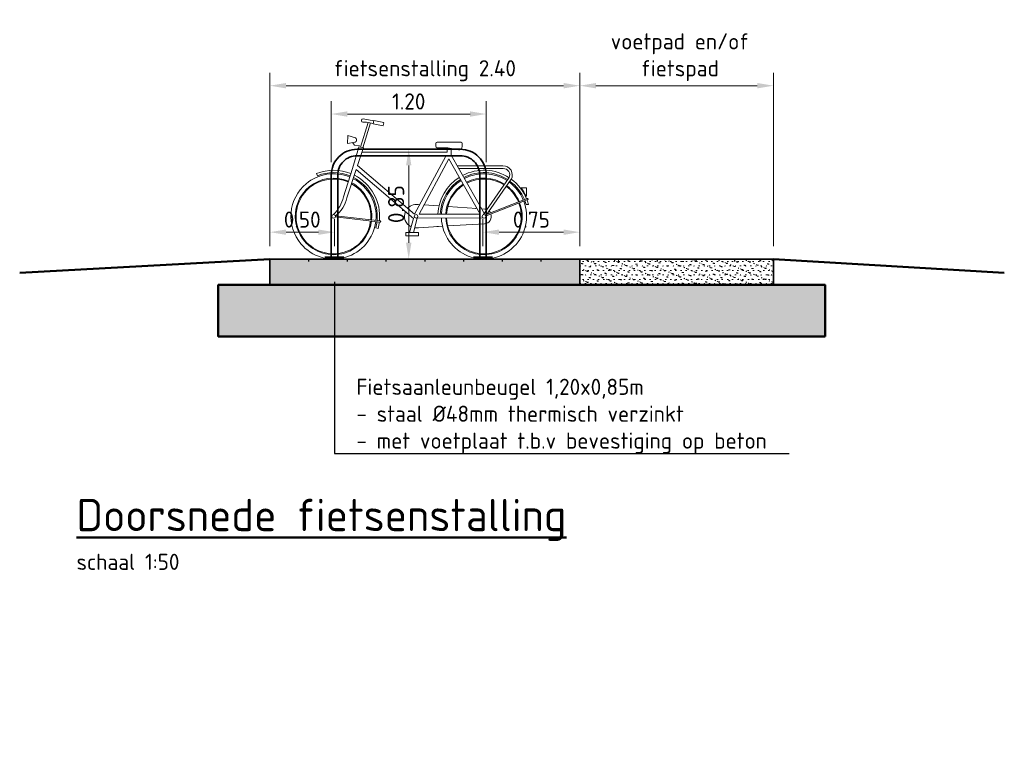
# Model space of a CAD drawing. Header units: metres. Extents: x -699 to 2316, y -1199 to 781.
# Tile 505 of 593: x 1034.87 to 1042.5, y -205.7 to -200.04. Entities that reach past the tile are written whole.
import ezdxf
from ezdxf import colors
from ezdxf.entities.mleader import LeaderData, LeaderLine
from ezdxf.math import Vec2, Vec3

# ---------------------------------------------------------------- set-up
doc = ezdxf.new("R2010")
doc.units = ezdxf.units.M
doc.header["$PDMODE"] = 1
for name, color, linetype, lineweight in [('N-WE-GW-BERM-GD', 90, 'Continuous', 50), ('N-WE-GW-GROND_ZAND_CUNETZAND-AD-50', 7, 'Continuous', 18), ('N-WE-IE-MEUBILAIR_WEGMEUBILAIR_FIETS-G', 7, 'Continuous', 35), ('N-WE-VH-KANTVERHARDING-G', 210, 'Continuous', 35), ('N-WE-VH-KANTVERHARDING-GD', 210, 'Continuous', 50), ('N-WE-VH-T25', 7, 'Continuous', 25), ('N-WE-VH-T50', 130, 'Continuous', 50), ('N-WE-VH-VERHARDING_BETON-A', 252, 'Continuous', 18), ('N-WE-VH-VERHARDING_FUNDERING-GD', 7, 'Continuous', 50), ('X-XX-AL-M', 7, 'Continuous', 18), ('X-XX-AL-T25', 7, 'Continuous', 25)]:
    doc.layers.add(name, color=color, linetype=linetype, lineweight=lineweight)
doc.styles.add('NLCS-ISO-M50-T25', font='NLCS-ISO.ttf', dxfattribs={"height": 0.125})
doc.styles.add('NLCS-ISO-M50-T50', font='NLCS-ISO.ttf', dxfattribs={"height": 0.25})
doc.dimstyles.new('NLCS-M50-T25-PIJL_A_L2_H1', dxfattribs={"dimscale": 0.05, "dimtxt": 2.5, "dimasz": 2.5, "dimexe": 2, "dimexo": 2, "dimgap": 0.7, "dimtad": 1, "dimzin": 0, "dimdsep": 46, "dimtxsty": 'NLCS-ISO-M50-T25', "dimcen": 0, "dimdle": 2, "dimclrd": 256, "dimclre": 256, "dimclrt": 256, "dimadec": 1, "dimazin": 0, "dimtfac": 1, "dimtdec": 3, "dimtofl": 0, "dimtmove": 0, "dimatfit": 3, "dimfxl": 2, "dimtfillclr": 256, "dimtolj": 1, "dimtzin": 0, "dimlwd": -1, "dimlwe": -1, "dimarcsym": 0})
pattern_1 = [(45, (10.31281, 3.77), (0, 0.0848528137), [0.0028284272, -0.041012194, 0, -0.041012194]), (45, (10.31743, 3.768087), (0, 0.0848528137), [0.0028284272, -0.041012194, 0, -0.041012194]), (337.5, (10.31481, 3.772), (-5e-11, -0.084852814), [0.005, -0.029971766, 0, -0.02991766]), (337.5, (10.31281, 3.77), (-5e-11, -0.084852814), [0.005, -0.029971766, 0, -0.02991766]), (60, (10.29281, 3.75), (-0.0399999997, 0.069282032), [0.00375, -0.038125, 0, -0.038125]), (120, (10.29281, 3.75), (-0.0799999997, 2e-10), [0.00375, -0.038125, 0, -0.038125]), (0, (10.290935, 3.75325), (0.04, 0.069282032), [0.00375, -0.038125, 0, -0.038125])]

# ---------------------------------------------------------------- blocks, each defined once
blk = doc.blocks.new('*D2318')
at = {"layer": 'Defpoints', "color": 0, "transparency": 16777216}
for p in [(1039.2079, -200.5503), (1039.2079, -201.8928), (1040.7079, -201.8928)]:
    blk.add_point(p, dxfattribs=at)
at = {"layer": 'X-XX-AL-M', "transparency": 16777216}
for p, q in [((1039.2079, -201.7928), (1039.2079, -200.4503)), ((1040.7079, -201.7928), (1040.7079, -200.4503)), ((1040.5829, -200.5503), (1039.3329, -200.5503))]:
    blk.add_line(p, q, dxfattribs=at)
for points in [[(1039.3329, -200.5295), (1039.3329, -200.5711), (1039.2079, -200.5503)], [(1040.5829, -200.5295), (1040.5829, -200.5711), (1040.7079, -200.5503)]]:
    blk.add_solid(points, dxfattribs=at)
at = {"layer": 'X-XX-AL-M', "transparency": 16777216, "insert": (1039.9835, -200.3299), "char_height": 0.125, "attachment_point": 5, "style": 'NLCS-ISO-M50-T25'}
blk.add_mtext('\\A1;voetpad en/of\\Pfietspad', dxfattribs=at)
blk = doc.blocks.new('*D2319')
at = {"layer": 'Defpoints', "color": 0, "transparency": 16777216}
for p in [(1036.8079, -201.6848), (1036.8079, -201.8928), (1037.3079, -201.8928)]:
    blk.add_point(p, dxfattribs=at)
at = {"layer": 'X-XX-AL-M', "transparency": 16777216}
for p, q in [((1036.8079, -201.7928), (1036.8079, -201.5848)), ((1037.3079, -201.7928), (1037.3079, -201.5848)), ((1037.1829, -201.6848), (1036.9329, -201.6848))]:
    blk.add_line(p, q, dxfattribs=at)
for points in [[(1036.9329, -201.664), (1036.9329, -201.7057), (1036.8079, -201.6848)], [(1037.1829, -201.664), (1037.1829, -201.7057), (1037.3079, -201.6848)]]:
    blk.add_solid(points, dxfattribs=at)
at = {"layer": 'X-XX-AL-M', "transparency": 16777216, "insert": (1037.0579, -201.5873), "char_height": 0.125, "attachment_point": 5, "style": 'NLCS-ISO-M50-T25'}
blk.add_mtext('\\A1;0.50', dxfattribs=at)
blk = doc.blocks.new('*D2320')
at = {"layer": 'Defpoints', "color": 0, "transparency": 16777216}
for p in [(1036.8079, -200.5503), (1036.8079, -201.8928), (1039.2079, -201.8928)]:
    blk.add_point(p, dxfattribs=at)
at = {"layer": 'X-XX-AL-M', "transparency": 16777216}
for p, q in [((1036.8079, -201.7928), (1036.8079, -200.4503)), ((1039.2079, -201.7928), (1039.2079, -200.4503)), ((1039.0829, -200.5503), (1036.9329, -200.5503))]:
    blk.add_line(p, q, dxfattribs=at)
for points in [[(1036.9329, -200.5295), (1036.9329, -200.5711), (1036.8079, -200.5503)], [(1039.0829, -200.5295), (1039.0829, -200.5711), (1039.2079, -200.5503)]]:
    blk.add_solid(points, dxfattribs=at)
at = {"layer": 'X-XX-AL-M', "transparency": 16777216, "insert": (1038.0079, -200.434), "char_height": 0.125, "attachment_point": 5, "style": 'NLCS-ISO-M50-T25'}
blk.add_mtext('\\A1;fietsenstalling 2.40', dxfattribs=at)
blk = doc.blocks.new('*D2321')
at = {"layer": 'Defpoints', "color": 0, "transparency": 16777216}
for p in [(1039.2079, -201.6848), (1038.4579, -201.8928), (1039.2079, -201.8928)]:
    blk.add_point(p, dxfattribs=at)
at = {"layer": 'X-XX-AL-M', "transparency": 16777216}
for p, q in [((1038.4579, -201.7928), (1038.4579, -201.5848)), ((1039.2079, -201.7928), (1039.2079, -201.5848)), ((1038.5829, -201.6848), (1039.0829, -201.6848))]:
    blk.add_line(p, q, dxfattribs=at)
for points in [[(1038.5829, -201.664), (1038.5829, -201.7057), (1038.4579, -201.6848)], [(1039.0829, -201.664), (1039.0829, -201.7057), (1039.2079, -201.6848)]]:
    blk.add_solid(points, dxfattribs=at)
at = {"layer": 'X-XX-AL-M', "transparency": 16777216, "insert": (1038.8329, -201.5873), "char_height": 0.125, "attachment_point": 5, "style": 'NLCS-ISO-M50-T25'}
blk.add_mtext('\\A1;0.75', dxfattribs=at)
blk = doc.blocks.new('*D2322')
at = {"layer": 'Defpoints', "color": 0, "transparency": 16777216}
for p in [(1037.8829, -201.0428), (1037.8829, -201.8923), (1037.8829, -201.8923)]:
    blk.add_point(p, dxfattribs=at)
at = {"layer": 'X-XX-AL-M', "transparency": 16777216}
blk.add_line((1037.8829, -201.1678), (1037.8829, -201.7673), dxfattribs=at)
for points in [[(1037.862, -201.1678), (1037.9037, -201.1678), (1037.8829, -201.0428)], [(1037.862, -201.7673), (1037.9037, -201.7673), (1037.8829, -201.8923)]]:
    blk.add_solid(points, dxfattribs=at)
at = {"layer": 'X-XX-AL-M', "transparency": 16777216, "insert": (1037.7854, -201.4676), "char_height": 0.125, "attachment_point": 5, "rotation": 90, "style": 'NLCS-ISO-M50-T25'}
blk.add_mtext('\\A1;0.85', dxfattribs=at)
blk = doc.blocks.new('*D2323')
at = {"layer": 'Defpoints', "color": 0, "transparency": 16777216}
for p in [(1038.4829, -200.7698), (1037.2829, -201.2428), (1038.4829, -201.2428)]:
    blk.add_point(p, dxfattribs=at)
at = {"layer": 'X-XX-AL-M', "transparency": 16777216}
for p, q in [((1037.2829, -201.1428), (1037.2829, -200.6698)), ((1038.4829, -201.1428), (1038.4829, -200.6698)), ((1037.4079, -200.7698), (1038.3579, -200.7698))]:
    blk.add_line(p, q, dxfattribs=at)
for points in [[(1037.4079, -200.749), (1037.4079, -200.7907), (1037.2829, -200.7698)], [(1038.3579, -200.749), (1038.3579, -200.7907), (1038.4829, -200.7698)]]:
    blk.add_solid(points, dxfattribs=at)
at = {"layer": 'X-XX-AL-M', "transparency": 16777216, "insert": (1037.8829, -200.6723), "char_height": 0.125, "attachment_point": 5, "style": 'NLCS-ISO-M50-T25'}
blk.add_mtext('\\A1;1.20', dxfattribs=at)
blk = doc.blocks.new('SAL-FIETS-AANZICHT')
at = {"layer": 'N-WE-IE-MEUBILAIR_WEGMEUBILAIR_FIETS-G', "color": 253, "lineweight": 18}
for p, q in [((-0.3655, 1.0707), (-0.3655, 1.0746)), ((-0.354, 1.0845), (-0.2698, 1.0715)), ((-0.2694, 1.0735), (-0.2748, 1.0478)), ((-0.1921, 1.0572), (-0.2694, 1.0735)), ((-0.3743, 0.8666), (-0.3147, 1.0583)), ((-0.3561, 0.8623), (-0.2963, 1.0544)), ((-0.3258, 1.0606), (-0.3555, 1.0607)), ((-0.2744, 1.0498), (-0.3258, 1.0606)), ((-0.1978, 1.0316), (-0.2748, 1.0478)), ((-0.1925, 1.0552), (-0.1973, 1.0336)), ((-0.4742, 0.8947), (-0.4728, 0.9572)), ((-0.4728, 0.9572), (-0.4122, 0.9381)), ((-0.4052, 0.9283), (-0.4055, 0.9155)), ((-0.4137, 0.9059), (-0.4742, 0.8947)), ((-0.4361, 0.7017), (-0.3851, 0.8657)), ((-0.4355, 0.9019), (-0.4204, 0.8822)), ((-0.4204, 0.8822), (-0.38, 0.8793)), ((-0.3851, 0.8657), (-0.3841, 0.8689)), ((-0.3507, 0.861), (-0.3841, 0.8689)), ((-0.3514, 0.8612), (-0.3611, 0.8317)), ((0.2106, 0.8721), (0.2107, 0.8944)), ((0.3022, 0.862), (0.2206, 0.8621)), ((0.2207, 0.9044), (0.405, 0.9041)), ((0.2988, 0.862), (0.2988, 0.827)), ((0.3853, 0.8463), (0.3022, 0.862)), ((0.3288, 0.8561), (0.3288, 0.8044)), ((0.415, 0.8941), (0.415, 0.8708)), ((-0.3611, 0.8317), (-0.3962, 0.7242)), ((-0.3291, 0.7969), (-0.3724, 0.7969)), ((-0.3533, 0.8269), (-0.3626, 0.8269)), ((0.2988, 0.827), (-0.3533, 0.8269)), ((0.2894, 0.797), (-0.3291, 0.7969)), ((0.2885, 0.797), (0.0454, 0.3461)), ((0.3108, 0.7752), (0.08, 0.347)), ((0.3108, 0.7752), (0.553, 0.3478)), ((0.3288, 0.8044), (0.5861, 0.3502)), ((-0.505, 0.4804), (-0.4361, 0.7017)), ((-0.4062, 0.6933), (-0.4781, 0.4731)), ((0.0359, 0.3148), (-0.4062, 0.6933)), ((0.0454, 0.3461), (-0.3962, 0.7242)), ((0.3754, 0.722), (0.7301, 0.7218)), ((0.387, 0.7016), (0.7324, 0.7011)), ((-0.7067, 0.6455), (-0.7134, 0.6626)), ((0.7778, 0.6304), (0.5784, 0.3437)), ((0.7947, 0.6186), (0.5953, 0.3319)), ((0.8703, 0.5505), (0.9135, 0.5505)), ((0.9135, 0.5505), (0.9135, 0.488)), ((0.6002, 0.335), (0.9219, 0.4604)), ((0.6076, 0.3477), (0.9185, 0.4689)), ((0.9135, 0.488), (0.9088, 0.488)), ((0.2343, 0.411), (0.117, 0.4191)), ((0.5286, 0.3909), (0.3029, 0.4063)), ((0.5182, 0.3913), (0.5155, 0.3915)), ((0.5883, 0.3869), (0.5663, 0.3883)), ((0.928, 0.4221), (0.909, 0.4221)), ((-0.5687, 0.3264), (-0.2216, 0.2862)), ((-0.5665, 0.3354), (-0.2206, 0.2953)), ((0.0359, 0.3148), (0.0061, 0.2061)), ((0.0653, 0.3168), (0.0368, 0.2061)), ((0.5756, 0.3177), (0.0653, 0.3168)), ((0.553, 0.3478), (0.08, 0.347)), ((-0.255, 0.2417), (-0.2373, 0.237)), ((0.076, 0.2424), (0.2311, 0.2517)), ((0.2165, 0.2508), (0.2615, 0.2536)), ((0.3023, 0.256), (0.5873, 0.2732)), ((-0.0229, 0.1806), (-0.0229, 0.2062)), ((-0.0229, 0.2062), (0.0766, 0.206)), ((0.0766, 0.1804), (-0.0229, 0.1806)), ((0.0766, 0.206), (0.0766, 0.1804))]:
    blk.add_line(p, q, dxfattribs=at)
for centre, radius, start, end in [((-0.3555, 1.0746), 0.01, 81.24266, 179.90974), ((-0.3555, 1.0707), 0.01, 179.90974, 269.90974), ((-0.4155, 0.9158), 0.01, 280.49511, 358.73498), ((-0.4152, 0.9285), 0.01, 358.73498, 72.48576), ((0.2206, 0.8721), 0.01, 179.90974, 269.90974), ((0.2207, 0.8944), 0.01, 89.90974, 179.90974), ((0.39, 0.8708), 0.025, 259.29749, 359.90974), ((0.405, 0.8941), 0.01, 359.90974, 89.90974), ((-0.5825, 0.3299), 0.3575, 68.01563, 111.4823), ((0.5825, 0.3301), 0.3575, 56.9581, 117.44385), ((0.7307, 0.6501), 0.0718, 331.45246, 90.47254), ((0.7323, 0.651), 0.05, 335.57256, 89.90974), ((-0.5825, 0.3299), 0.33, 67.62275, 129.98358), ((-0.5825, 0.3299), 0.2963, 67.04076, 129.64831), ((-0.5825, 0.3299), 0.2898, 66.91465, 129.66077), ((-0.5825, 0.3299), 0.3392, 67.76081, 111.4823), ((-0.5825, 0.3299), 0.33, 354.65436, 62.36747), ((-0.5825, 0.3299), 0.3392, 354.62018, 62.62788), ((-0.5825, 0.3299), 0.3575, 354.55709, 63.10813), ((0.5825, 0.3301), 0.3575, 122.25337, 177.2523), ((0.5825, 0.3301), 0.3392, 122.40054, 177.09844), ((0.5825, 0.3301), 0.3392, 57.05475, 117.33087), ((0.5825, 0.3301), 0.33, 57.1071, 117.26967), ((0.5825, 0.3301), 0.2963, 57.32768, 117.01183), ((0.5825, 0.3301), 0.2898, 57.37546, 116.95598), ((0.5825, 0.3301), 0.3575, 22.4631, 53.65611), ((-0.5825, 0.3299), 0.33, 129.98358, 220.09837), ((-0.5825, 0.3299), 0.2963, 129.64831, 220.43364), ((-0.5825, 0.3299), 0.2898, 129.66077, 220.42119), ((-0.5825, 0.3299), 0.2898, 354.82952, 61.02956), ((-0.5825, 0.3299), 0.2963, 354.79834, 61.26814), ((0.5825, 0.3301), 0.33, 122.48027, 177.01509), ((0.5825, 0.3301), 0.2963, 122.81621, 176.66388), ((0.5825, 0.3301), 0.2898, 122.88898, 176.5878), ((0.5825, 0.3301), 0.2898, 22.73553, 53.3025), ((0.5825, 0.3301), 0.2963, 22.70435, 53.34298), ((0.5825, 0.3301), 0.33, 22.56037, 53.52986), ((0.5825, 0.3301), 0.3392, 22.52619, 53.57422), ((0.5825, 0.3301), 0.3625, 25.82441, 37.44364), ((-0.7993, 0.5578), 0.3044, 315.39275, 345.25772), ((-0.7124, 0.5262), 0.2402, 306.71729, 347.23626), ((0.5825, 0.3301), 0.3575, 14.90601, 20.99389), ((0.92, 0.4652), 0.004, 21.81327, 111.29608), ((0.9204, 0.4641), 0.004, 291.29608, 21.62937), ((0.5825, 0.3301), 0.3675, 21.62937, 21.81327), ((0.0625, 0.3213), 0.1013, 77.01376, 135.03528), ((0.5825, 0.3301), 0.33, 182.25807, 20.96871), ((0.5825, 0.3301), 0.2963, 182.50365, 20.93144), ((0.5825, 0.3301), 0.2898, 182.55684, 20.92336), ((0.5825, 0.3301), 0.0571, 65.92922, 84.12556), ((0.5825, 0.3301), 0.3392, 15.73147, 20.97756), ((0.0568, 0.3304), 0.09, 155.88372, 244.36013), ((0.5825, 0.3301), 0.0571, 274.82768, 19.40336), ((0.5825, 0.3301), 0.0571, 28.6238, 47.23872), ((-0.5825, 0.3299), 0.33, 220.09837, 353.06271), ((-0.5825, 0.3299), 0.2963, 220.43364, 353.02543), ((-0.5825, 0.3299), 0.2898, 220.42119, 353.01736), ((-0.5825, 0.3299), 0.3392, 344.93142, 353.07155), ((-0.5825, 0.3299), 0.3575, 344.93142, 353.08789), ((-0.2212, 0.2902), 0.004, 263.39007, 353.72337), ((-0.2211, 0.2913), 0.004, 353.90727, 83.39007), ((-0.5825, 0.3299), 0.3675, 353.72337, 353.90727), ((0.0571, 0.3308), 0.0904, 262.81488, 282.02975)]:
    blk.add_arc(centre, radius, start, end, dxfattribs=at)

msp = doc.modelspace()

# ---------------------------------------------------------------- hatches: boundary and pattern name
at = {"layer": 'N-WE-GW-GROND_ZAND_CUNETZAND-AD-50'}
h = msp.add_hatch(dxfattribs=at)
h.set_pattern_fill('AGW-GROND_ZAND_CUNETZAND', color=256, scale=0.05, style=0, pattern_type=2)
h.set_pattern_definition([(0, (10.29281, -0.25), (0.03125, 0.03125), [0, -0.0625])])
h.paths.add_polyline_path([(1041.1079, -202.4928), (1041.1079, -202.0928), (1036.4079, -202.0928), (1036.4079, -202.4928)])
at = {"layer": 'N-WE-VH-VERHARDING_BETON-A'}
h = msp.add_hatch(dxfattribs=at)
h.set_pattern_fill('AVH-BETON', color=256, scale=0.02, style=0, pattern_type=2)
h.set_pattern_definition(pattern_1)
h.paths.add_polyline_path([(1039.2079, -201.8928), (1036.8079, -201.8928), (1036.8079, -202.0928), (1039.2079, -202.0928)])
h = msp.add_hatch(dxfattribs=at)
h.set_pattern_fill('AVH-BETON', color=256, scale=0.02, style=0, pattern_type=2)
h.set_pattern_definition(pattern_1)
h.paths.add_polyline_path([(1040.7079, -201.8928), (1039.2079, -201.8928), (1039.2079, -202.0928), (1040.7079, -202.0928)])

# ---------------------------------------------------------------- linework, layer by layer
at = {"layer": 'N-WE-GW-BERM-GD'}
for p, q in [((1036.8079, -201.8928), (1034.8697, -201.9995)), ((1040.7079, -201.8928), (1042.496, -201.9995))]:
    msp.add_line(p, q, dxfattribs=at)
at = {"layer": 'N-WE-IE-MEUBILAIR_WEGMEUBILAIR_FIETS-G', "flags": 128}
for points in [[(1037.2829, -201.8928), (1037.2829, -201.2428, -0.414214), (1037.4829, -201.0428), (1038.2829, -201.0428, -0.414214), (1038.4829, -201.2428), (1038.4829, -201.8928)], [(1037.3329, -201.8928), (1037.3329, -201.2428, -0.414214), (1037.4829, -201.0928), (1038.2829, -201.0928, -0.414214), (1038.4329, -201.2428), (1038.4329, -201.8928)]]:
    msp.add_lwpolyline(points, format="xyb", dxfattribs=at)
at = {"layer": 'N-WE-IE-MEUBILAIR_WEGMEUBILAIR_FIETS-G', "const_width": 0.02, "flags": 128}
for points in [[(1037.2329, -201.8828), (1037.3829, -201.8828)], [(1038.3829, -201.8828), (1038.5329, -201.8828)]]:
    msp.add_lwpolyline(points, dxfattribs=at)
at = {"layer": 'N-WE-IE-MEUBILAIR_WEGMEUBILAIR_FIETS-G', "color": 251, "lineweight": 18}
for centre in [(1037.3004, -201.5628), (1037.9397, -201.5623), (1038.4654, -201.5626)]:
    msp.add_circle(centre, 0.0142, dxfattribs=at)
at = {"layer": 'N-WE-VH-KANTVERHARDING-G'}
msp.add_line((1039.2079, -201.8928), (1039.2079, -202.0928), dxfattribs=at)
at = {"layer": 'N-WE-VH-KANTVERHARDING-G', "flags": 128}
msp.add_lwpolyline([(1040.7079, -202.0928), (1040.7079, -201.8928), (1036.8079, -201.8928), (1036.8079, -202.0928)], close=True, dxfattribs=at)
at = {"layer": 'N-WE-VH-KANTVERHARDING-GD', "const_width": 0.01, "flags": 128}
for points in [[(1037.1079, -201.8928), (1037.1079, -201.9128)], [(1037.4079, -201.8928), (1037.4079, -201.9128)], [(1037.7079, -201.8928), (1037.7079, -201.9128)], [(1038.0079, -201.8928), (1038.0079, -201.9128)], [(1038.3079, -201.8928), (1038.3079, -201.9128)], [(1038.6079, -201.8928), (1038.6079, -201.9128)], [(1038.9079, -201.8928), (1038.9079, -201.9128)], [(1039.2079, -201.8928), (1039.2079, -201.9128)], [(1039.2079, -201.8928), (1039.2079, -201.9128)], [(1039.5079, -201.8928), (1039.5079, -201.9128)], [(1039.8079, -201.8928), (1039.8079, -201.9128)], [(1040.1079, -201.8928), (1040.1079, -201.9128)], [(1040.4079, -201.8928), (1040.4079, -201.9128)]]:
    msp.add_lwpolyline(points, dxfattribs=at)
at = {"layer": 'N-WE-VH-VERHARDING_FUNDERING-GD', "flags": 128}
msp.add_lwpolyline([(1041.1079, -202.4928), (1041.1079, -202.0928), (1036.4079, -202.0928), (1036.4079, -202.4928)], close=True, dxfattribs=at)

# ---------------------------------------------------------------- block references
at = {"layer": 'N-WE-IE-MEUBILAIR_WEGMEUBILAIR_FIETS-G'}
msp.add_blockref('SAL-FIETS-AANZICHT', (1037.8829, -201.8927), dxfattribs=at)

# ---------------------------------------------------------------- texts
at = {"layer": 'N-WE-VH-T25', "style": 'NLCS-ISO-M50-T25'}
msp.add_text('schaal 1:50', height=0.125, dxfattribs=at).set_placement((1035.3096, -204.3007))
at = {"layer": 'N-WE-VH-T50', "style": 'NLCS-ISO-M50-T50'}
msp.add_text('%%UDoorsnede fietsenstalling', height=0.25, dxfattribs=at).set_placement((1035.3096, -204.0007))

# ---------------------------------------------------------------- dimensions: what is measured, and where the dimension line sits
at = {"layer": 'X-XX-AL-M'}
dim = msp.add_linear_dim(base=(1039.2079, -200.5503), p1=(1040.7079, -201.8928), p2=(1039.2079, -201.8928), text='voetpad en/of\\Pfietspad', dimstyle='NLCS-M50-T25-PIJL_A_L2_H1', dxfattribs=at)
dim.commit()
dim.dimension.update_dxf_attribs({"geometry": '*D2318', "text_midpoint": (1039.9835, -200.5503), "dimtype": 160})
dim = msp.add_linear_dim(base=(1036.8079, -200.5503), p1=(1039.2079, -201.8928), p2=(1036.8079, -201.8928), text='fietsenstalling <>', dimstyle='NLCS-M50-T25-PIJL_A_L2_H1', dxfattribs=at)
dim.commit()
dim.dimension.update_dxf_attribs({"geometry": '*D2320', "text_midpoint": (1038.0079, -200.434)})
for base, p1, p2, angle, picture, middle in [((1038.4829, -200.7698), (1037.2829, -201.2428), (1038.4829, -201.2428), 180, '*D2323', (1037.8829, -200.6723)), ((1037.8829, -201.8923), (1037.8829, -201.0428), (1037.8829, -201.8923), 90, '*D2322', (1037.7854, -201.4676)), ((1039.2079, -201.6848), (1038.4579, -201.8928), (1039.2079, -201.8928), 180, '*D2321', (1038.8329, -201.5873))]:
    dim = msp.add_linear_dim(base=base, p1=p1, p2=p2, angle=angle, dimstyle='NLCS-M50-T25-PIJL_A_L2_H1', dxfattribs=at)
    dim.commit()
    dim.dimension.update_dxf_attribs({"geometry": picture, "text_midpoint": middle})
dim = msp.add_linear_dim(base=(1036.8079, -201.6848), p1=(1037.3079, -201.8928), p2=(1036.8079, -201.8928), dimstyle='NLCS-M50-T25-PIJL_A_L2_H1', dxfattribs=at)
dim.commit()
dim.dimension.update_dxf_attribs({"geometry": '*D2319', "text_midpoint": (1037.0579, -201.5873)})

# ---------------------------------------------------------------- leaders
at = {"layer": 'X-XX-AL-T25'}
ml = msp.add_multileader_mtext('Standard', dxfattribs=at)
ml.set_content('Fietsaanleunbeugel 1,20x0,85m\\P- staal %%C48mm thermisch verzinkt\\P- met voetplaat t.b.v bevestiging op beton', color=256, style='NLCS-ISO-M50-T25')
ml.set_leader_properties(color=256, linetype='ByLayer', lineweight=-1)
ml.build(insert=Vec2(0, 0))
ml.multileader.update_dxf_attribs({"text_left_attachment_type": 5, "text_right_attachment_type": 5, "dogleg_length": 0.125, "arrow_head_size": 0.125})
ctx = ml.context
ctx.base_point, ctx.char_height, ctx.arrow_head_size, ctx.landing_gap_size, ctx.plane_origin = Vec3(1037.4329, -203.3993), 0.125, 0.125, 0.045, Vec3(10.7928, -0.269)
ctx.left_attachment, ctx.right_attachment = 5, 5
notes = []
notes.append((ctx, [(0, (1, 1, 0), (1037.3079, -203.3993), (1, 0), 0.125, [(0, [(1037.3079, -201.9444)], 0, [])])]))
ctx.mtext.insert, ctx.mtext.flow_direction = Vec3(1037.4779, -202.8201), 5
for ctx, leaders in notes:
    for number, flags, end, landing, length, lines in leaders:
        leader = LeaderData()
        leader.index, (leader.has_last_leader_line, leader.has_dogleg_vector, leader.attachment_direction) = number, flags
        leader.last_leader_point, leader.dogleg_vector, leader.dogleg_length = Vec3(end), Vec3(landing), length
        for number, points, colour, breaks in lines:
            line = LeaderLine()
            line.index, line.vertices, line.color, line.breaks = number, Vec3.list(points), colors.encode_raw_color(colour), breaks
            leader.lines.append(line)
        ctx.leaders.append(leader)

doc.saveas('drawing.dxf')
